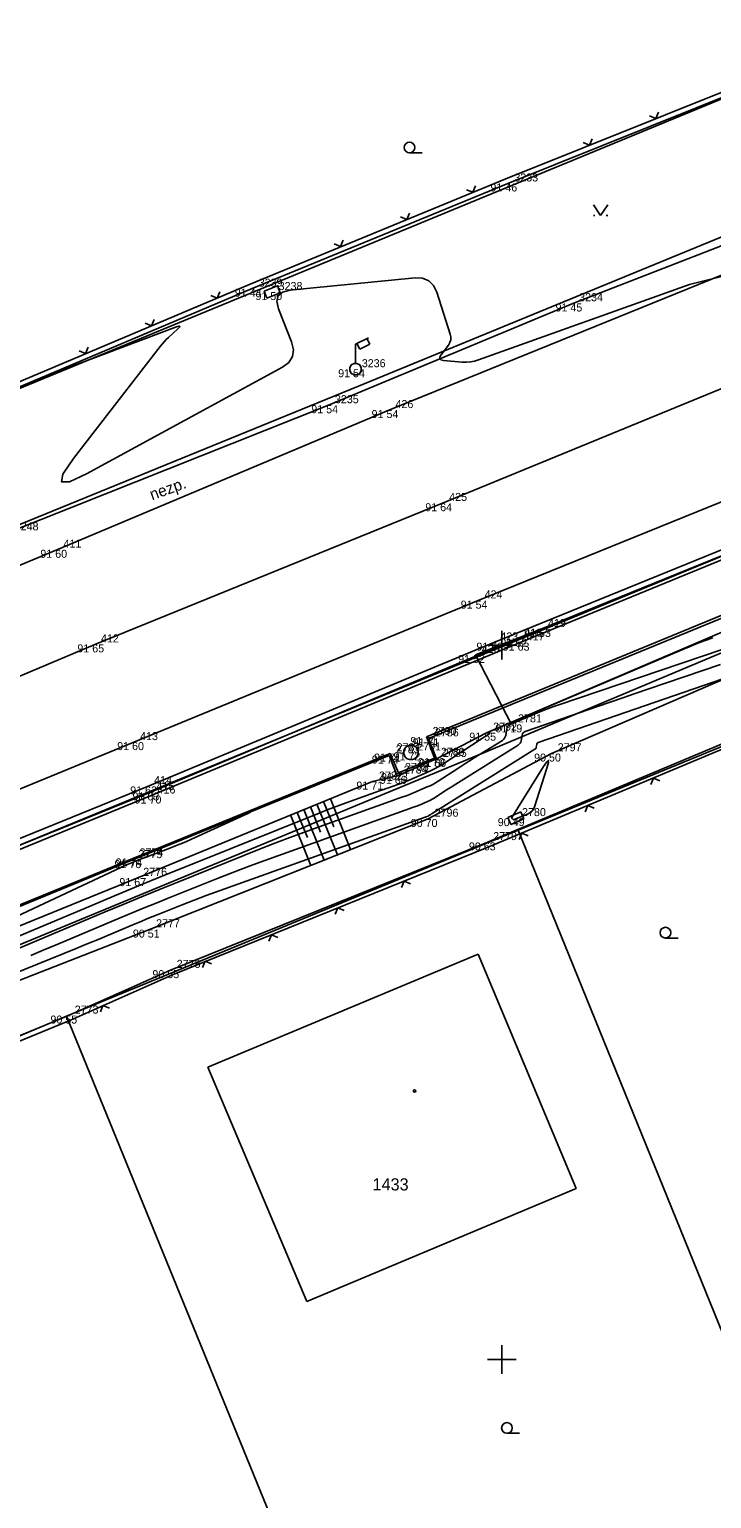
# Model space of a CAD drawing. Extents: x -711081 to -709338, y -1025122 to -1024092.
# Drawn here: x -710266.5 to -710242.7, y -1024754.9 to -1024703.4 of the extents above; entities that cross this region are included whole.
import ezdxf

# ---------------------------------------------------------------- set-up
doc = ezdxf.new("R2010")
doc.units = 0
for name, color, linetype in [('Ex_Major Contours', 7, 'Continuous'), ('Ex_Minor Contours', 7, 'Continuous'), ('Z_body', 7, 'Continuous'), ('Z_body_cisla', 7, 'Continuous'), ('Z_body_vysky_redukovane', 7, 'Continuous'), ('Z_chodnik', 7, 'Continuous'), ('Z_hektometricka_sit', 7, 'Continuous'), ('Z_hrany_paty', 7, 'Continuous'), ('Z_katastr_cisla_stavebni', 7, 'Continuous'), ('Z_katastr_hranice', 7, 'Continuous'), ('Z_katastr_znacky_budov', 7, 'Continuous'), ('Z_katastr_znacky_kultur', 7, 'Continuous'), ('Z_komunikace', 7, 'Continuous'), ('Z_komunikace_osa', 7, 'Continuous'), ('Z_obruba', 7, 'Continuous'), ('Z_pilire', 7, 'Continuous'), ('Z_ploty', 7, 'Continuous'), ('Z_ploty_znacky', 7, 'Continuous'), ('Z_popisy', 7, 'Continuous'), ('Z_rozhranni', 7, 'Continuous'), ('Z_site_kanalizace_znaky', 7, 'Continuous'), ('Z_site_vo_znaky', 7, 'Continuous'), ('Z_technicke_srafy', 7, 'Continuous'), ('Z_trubka_10', 7, 'Continuous'), ('Z_vdz12_plna', 7, 'Continuous'), ('Z_vdz25_plna', 7, 'Continuous'), ('Z_zlabek', 7, 'Continuous'), ('Z_znaky_kultur', 7, 'Continuous')]:
    doc.layers.add(name, color=color, linetype=linetype)

# ---------------------------------------------------------------- blocks, each defined once
blk = doc.blocks.new('POINT_DISPLAY')
blk.add_line((0, 0), (0, 0))
blk = doc.blocks.new('Z666')
for p, q in [((-0.25, 0.13), (-0.25, -0.13)), ((0.25, 0.13), (-0.25, 0.13)), ((0.25, -0.13), (0.25, 0.13)), ((-0.25, -0.13), (0.25, -0.13))]:
    blk.add_line(p, q)
blk = doc.blocks.new('Z212')
for p, q in [((-0.17, 0.17), (0, 0)), ((0, 0), (0.17, 0.17))]:
    blk.add_line(p, q)
blk = doc.blocks.new('Z620')
for p, q in [((-0.25, 0.05), (-0.23, 0.13)), ((-0.25, -0.05), (-0.25, 0.05)), ((-0.23, 0.13), (-0.17, 0.2)), ((-0.17, 0.2), (-0.05, 0.25)), ((-0.05, 0.25), (0.05, 0.25)), ((0.05, 0.25), (0.17, 0.2)), ((0.17, 0.2), (0.23, 0.13)), ((0.23, 0.13), (0.25, 0.05)), ((0.25, 0.05), (0.25, -0.05)), ((-0.2, -0.17), (-0.25, -0.05)), ((-0.13, -0.23), (-0.2, -0.17)), ((-0.05, -0.25), (-0.13, -0.23)), ((0.05, -0.25), (-0.05, -0.25)), ((0.13, -0.23), (0.05, -0.25)), ((0.2, -0.17), (0.13, -0.23)), ((0.25, -0.05), (0.2, -0.17))]:
    blk.add_line(p, q)
blk = doc.blocks.new('Z13')
for p, q in [((0, 0.88), (0.45, 1.1)), ((0.4, 1.07), (0.5, 0.88)), ((0, 0.2), (0, 0.88)), ((0.15, 0.7), (0.05, 0.9)), ((0.5, 0.88), (0.15, 0.7)), ((-0.2, 0.05), (-0.15, 0.15)), ((-0.2, -0.05), (-0.2, 0.05)), ((-0.15, 0.15), (-0.05, 0.2)), ((-0.05, 0.2), (0.05, 0.2)), ((0.05, 0.2), (0.15, 0.15)), ((0.15, 0.15), (0.2, 0.05)), ((0.2, 0.05), (0.2, -0.05)), ((-0.15, -0.15), (-0.2, -0.05)), ((-0.05, -0.2), (-0.15, -0.15)), ((0.05, -0.2), (-0.05, -0.2)), ((0.15, -0.15), (0.05, -0.2)), ((0.2, -0.05), (0.15, -0.15))]:
    blk.add_line(p, q)
blk = doc.blocks.new('Z314')
for p, q in [((-0.25, 0.17), (0, -0.2)), ((0, -0.2), (0.25, 0.17)), ((-0.25, -0.2), (-0.2, -0.2)), ((0.2, -0.2), (0.25, -0.2))]:
    blk.add_line(p, q)
blk = doc.blocks.new('Z304')
blk.add_line((0, -0.19), (0.44, -0.19))
blk.add_circle((0, 0), 0.188)

msp = doc.modelspace()

# ---------------------------------------------------------------- linework, layer by layer
at = {"layer": 'Ex_Major Contours'}
msp.add_lwpolyline([(-710242.341, -1024725.675), (-710244.889, -1024726.54), (-710245.328, -1024726.69), (-710245.767, -1024726.84), (-710246.206, -1024726.99), (-710246.644, -1024727.142), (-710249.181, -1024728.018), (-710249.223, -1024728.039), (-710249.255, -1024728.067), (-710249.278, -1024728.104), (-710249.291, -1024728.149), (-710249.324, -1024728.345), (-710249.337, -1024728.391), (-710249.358, -1024728.431), (-710249.387, -1024728.466), (-710249.425, -1024728.495), (-710251.697, -1024729.915), (-710251.777, -1024729.965), (-710251.856, -1024730.015), (-710251.935, -1024730.066), (-710252.014, -1024730.117), (-710252.388, -1024730.36), (-710252.438, -1024730.391), (-710252.489, -1024730.419), (-710252.541, -1024730.446), (-710252.594, -1024730.47), (-710252.859, -1024730.583), (-710252.888, -1024730.595), (-710252.918, -1024730.607), (-710252.948, -1024730.618), (-710252.978, -1024730.629), (-710253.099, -1024730.67), (-710253.129, -1024730.681), (-710253.159, -1024730.691), (-710253.189, -1024730.702), (-710253.219, -1024730.712), (-710258.289, -1024732.528), (-710258.716, -1024732.684), (-710259.142, -1024732.843), (-710259.566, -1024733.006), (-710259.989, -1024733.174), (-710261.676, -1024733.851), (-710262.098, -1024734.021), (-710262.519, -1024734.193), (-710262.939, -1024734.367), (-710263.358, -1024734.542), (-710265.546, -1024735.462), (-710266.05, -1024735.674), (-710266.489, -1024735.855)], dxfattribs=at)
at = {"layer": 'Ex_Minor Contours'}
for points in [[(-710242.164, -1024712.064), (-710243.424, -1024712.373), (-710250.811, -1024715.013), (-710250.95, -1024715.055), (-710251.092, -1024715.082), (-710251.235, -1024715.093), (-710251.381, -1024715.089), (-710252.042, -1024715.035), (-710252.129, -1024715.017), (-710252.173, -1024714.978), (-710252.173, -1024714.92), (-710252.129, -1024714.843), (-710251.868, -1024714.493), (-710251.815, -1024714.403), (-710251.787, -1024714.31), (-710251.784, -1024714.212), (-710251.805, -1024714.11), (-710252.276, -1024712.647), (-710252.391, -1024712.407), (-710252.556, -1024712.244), (-710252.771, -1024712.157), (-710253.037, -1024712.147), (-710257.418, -1024712.579), (-710257.676, -1024712.642), (-710257.828, -1024712.77), (-710257.873, -1024712.964), (-710257.813, -1024713.222), (-710257.359, -1024714.386), (-710257.294, -1024714.659), (-710257.326, -1024714.897), (-710257.455, -1024715.1), (-710257.68, -1024715.267), (-710264.537, -1024719.005), (-710265.133, -1024719.282), (-710265.409, -1024719.284), (-710265.363, -1024719.012), (-710264.995, -1024718.467), (-710261.961, -1024714.547), (-710261.892, -1024714.462), (-710261.82, -1024714.38), (-710261.745, -1024714.301), (-710261.666, -1024714.226), (-710261.343, -1024713.929), (-710261.285, -1024713.868), (-710261.273, -1024713.837), (-710261.307, -1024713.833), (-710261.387, -1024713.858), (-710266.333, -1024715.727)], [(-710270.336, -1024736.62), (-710264.407, -1024734.126), (-710263.56, -1024733.772), (-710262.711, -1024733.421), (-710261.861, -1024733.073), (-710261.009, -1024732.729), (-710256.331, -1024730.852), (-710256.113, -1024730.765), (-710255.893, -1024730.681), (-710255.673, -1024730.598), (-710255.452, -1024730.518), (-710254.285, -1024730.1), (-710254.205, -1024730.071), (-710254.124, -1024730.043), (-710254.044, -1024730.015), (-710253.963, -1024729.987), (-710253.641, -1024729.877), (-710253.561, -1024729.849), (-710253.481, -1024729.819), (-710253.402, -1024729.787), (-710253.323, -1024729.755), (-710252.618, -1024729.453), (-710252.475, -1024729.388), (-710252.336, -1024729.318), (-710252.201, -1024729.242), (-710252.068, -1024729.16), (-710250.707, -1024728.274), (-710250.679, -1024728.256), (-710250.65, -1024728.238), (-710250.622, -1024728.22), (-710250.593, -1024728.202), (-710250.438, -1024728.105), (-710250.431, -1024728.099), (-710250.425, -1024728.093), (-710250.421, -1024728.085), (-710250.419, -1024728.076), (-710250.412, -1024728.038), (-710250.41, -1024728.03), (-710250.406, -1024728.023), (-710250.4, -1024728.017), (-710250.392, -1024728.012), (-710243.639, -1024725.134), (-710243.386, -1024725.029), (-710243.131, -1024724.929), (-710242.874, -1024724.834), (-710242.616, -1024724.743)], [(-710267.651, -1024735.919), (-710263.883, -1024734.334), (-710263.249, -1024734.069), (-710262.615, -1024733.807), (-710261.979, -1024733.547), (-710261.343, -1024733.29), (-710258.476, -1024732.139), (-710257.997, -1024731.95), (-710257.517, -1024731.765), (-710257.034, -1024731.584), (-710256.55, -1024731.408), (-710253.752, -1024730.406), (-710253.697, -1024730.386), (-710253.642, -1024730.367), (-710253.586, -1024730.348), (-710253.531, -1024730.329), (-710253.31, -1024730.253), (-710253.254, -1024730.233), (-710253.2, -1024730.213), (-710253.145, -1024730.191), (-710253.091, -1024730.169), (-710252.606, -1024729.961), (-710252.508, -1024729.917), (-710252.412, -1024729.869), (-710252.319, -1024729.816), (-710252.228, -1024729.76), (-710251.542, -1024729.314), (-710251.398, -1024729.22), (-710251.253, -1024729.127), (-710251.107, -1024729.035), (-710250.962, -1024728.943), (-710249.978, -1024728.329), (-710249.935, -1024728.296), (-710249.901, -1024728.256), (-710249.877, -1024728.209), (-710249.862, -1024728.156), (-710249.824, -1024727.931), (-710249.809, -1024727.879), (-710249.784, -1024727.835), (-710249.747, -1024727.8), (-710249.7, -1024727.774), (-710248.749, -1024727.368), (-710248.572, -1024727.295), (-710248.394, -1024727.225), (-710248.215, -1024727.158), (-710248.035, -1024727.095), (-710242.285, -1024725.144)], [(-710272.6, -1024738.728), (-710264.896, -1024735.61), (-710264.648, -1024735.509), (-710264.4, -1024735.407), (-710264.152, -1024735.304), (-710263.905, -1024735.201), (-710262.834, -1024734.75), (-710262.628, -1024734.664), (-710262.422, -1024734.579), (-710262.216, -1024734.495), (-710262.01, -1024734.412), (-710261.183, -1024734.08), (-710260.976, -1024733.998), (-710260.769, -1024733.918), (-710260.56, -1024733.84), (-710260.351, -1024733.764), (-710252.687, -1024731.019), (-710252.666, -1024731.012), (-710252.646, -1024731.005), (-710252.636, -1024731.001), (-710252.626, -1024730.997), (-710252.582, -1024730.978), (-710252.573, -1024730.974), (-710252.565, -1024730.97), (-710252.556, -1024730.965), (-710252.548, -1024730.96), (-710252.486, -1024730.919), (-710252.473, -1024730.911), (-710252.459, -1024730.902), (-710252.446, -1024730.894), (-710252.433, -1024730.886), (-710248.843, -1024728.642), (-710248.824, -1024728.628), (-710248.809, -1024728.611), (-710248.798, -1024728.59), (-710248.792, -1024728.567), (-710248.776, -1024728.469), (-710248.769, -1024728.447), (-710248.758, -1024728.429), (-710248.741, -1024728.414), (-710248.72, -1024728.404), (-710242.261, -1024726.171)], [(-710266.815, -1024734.065), (-710264.05, -1024732.944), (-710263.49, -1024732.717), (-710262.93, -1024732.491), (-710262.369, -1024732.265), (-710261.809, -1024732.04), (-710259.164, -1024730.978), (-710258.893, -1024730.872), (-710258.801, -1024730.842), (-710258.887, -1024730.888), (-710259.15, -1024731.01), (-710260.861, -1024731.786), (-710261.064, -1024731.876), (-710261.269, -1024731.963), (-710261.475, -1024732.046), (-710261.682, -1024732.125), (-710262.515, -1024732.435), (-710262.722, -1024732.515), (-710262.928, -1024732.598), (-710263.131, -1024732.686), (-710263.333, -1024732.779), (-710271.6, -1024736.654)]]:
    msp.add_lwpolyline(points, dxfattribs=at)
msp.add_lwpolyline([(-710249.002, -1024730.855), (-710248.939, -1024730.8), (-710248.89, -1024730.732), (-710248.855, -1024730.652), (-710248.423, -1024729.299), (-710248.369, -1024729.105), (-710248.371, -1024729.031), (-710248.428, -1024729.078), (-710248.541, -1024729.245), (-710249.644, -1024731.031), (-710249.648, -1024731.041), (-710249.648, -1024731.05), (-710249.645, -1024731.059), (-710249.638, -1024731.066), (-710249.601, -1024731.096), (-710249.591, -1024731.102), (-710249.581, -1024731.105), (-710249.571, -1024731.105), (-710249.56, -1024731.101), (-710249.079, -1024730.897)], close=True, dxfattribs=at)
at = {"layer": 'Z_chodnik'}
for p, q in [((-710252.64, -1024728.21), (-710241.2, -1024723.49)), ((-710252.35, -1024728.95), (-710252.64, -1024728.21)), ((-710262.91, -1024732.46), (-710253.91, -1024728.79)), ((-710253.91, -1024728.79), (-710253.62, -1024729.47)), ((-710253.62, -1024729.47), (-710252.35, -1024728.95)), ((-710273.31, -1024736.72), (-710262.91, -1024732.46))]:
    msp.add_line(p, q, dxfattribs=at)
at = {"layer": 'Z_hektometricka_sit'}
for p, q in [((-710250, -1024724.5), (-710250, -1024725.5)), ((-710250.5, -1024725), (-710249.5, -1024725)), ((-710250, -1024749.5), (-710250, -1024750.5)), ((-710250.5, -1024750), (-710249.5, -1024750))]:
    msp.add_line(p, q, dxfattribs=at)
at = {"layer": 'Z_hrany_paty'}
for p, q in [((-710250.53, -1024728.06), (-710241.03, -1024724)), ((-710248.26, -1024728.79), (-710241.26, -1024725.76)), ((-710252.28, -1024728.98), (-710250.53, -1024728.06)), ((-710252.58, -1024731.08), (-710248.26, -1024728.79)), ((-710254.53, -1024729.77), (-710253.66, -1024729.57)), ((-710262.78, -1024733.15), (-710254.53, -1024729.77)), ((-710262.33, -1024734.95), (-710252.58, -1024731.08)), ((-710273.02, -1024737.32), (-710262.78, -1024733.15)), ((-710272.9, -1024739.07), (-710262.33, -1024734.95))]:
    msp.add_line(p, q, dxfattribs=at)
at = {"layer": 'Z_katastr_hranice'}
for p, q in [((-710154.63, -1024688.37), (-710250.66, -1024728.78)), ((-710237.57, -1024703.93), (-710272.7, -1024718.41)), ((-710235.86, -1024708.06), (-710255.02, -1024715.93)), ((-710255.02, -1024715.93), (-710277.4, -1024725.07)), ((-710287.83, -1024740.6), (-710240.27, -1024721.05)), ((-710233.84, -1024725.07), (-710249.43, -1024731.47)), ((-710250.66, -1024728.78), (-710284.87, -1024742.9)), ((-710249.43, -1024731.47), (-710265.24, -1024737.98)), ((-710234.43, -1024768.38), (-710249.43, -1024731.47)), ((-710260.29, -1024739.77), (-710250.83, -1024735.81)), ((-710250.83, -1024735.81), (-710247.39, -1024744.01)), ((-710265.24, -1024737.98), (-710280.93, -1024744.56)), ((-710250.17, -1024774.89), (-710265.24, -1024737.98)), ((-710256.82, -1024747.97), (-710260.29, -1024739.77)), ((-710247.39, -1024744.01), (-710256.82, -1024747.97))]:
    msp.add_line(p, q, dxfattribs=at)
at = {"layer": 'Z_katastr_znacky_budov'}
msp.add_circle((-710253.052, -1024740.6), 0.0437, dxfattribs=at)
at = {"layer": 'Z_katastr_znacky_kultur'}
msp.add_line((-710249.818, -1024752.58), (-710249.381, -1024752.58), dxfattribs=at)
msp.add_circle((-710249.818, -1024752.392), 0.187, dxfattribs=at)
at = {"layer": 'Z_komunikace'}
for p, q in [((-710253.95, -1024716.77), (-710240.87, -1024711.46)), ((-710265.57, -1024721.66), (-710253.95, -1024716.77)), ((-710249.44, -1024724.77), (-710237.62, -1024719.97)), ((-710276.13, -1024726.07), (-710265.57, -1024721.66)), ((-710262.32, -1024730.15), (-710249.44, -1024724.77)), ((-710275.11, -1024735.34), (-710262.32, -1024730.15))]:
    msp.add_line(p, q, dxfattribs=at)
at = {"layer": 'Z_komunikace_osa'}
for p, q in [((-710252.07, -1024720.03), (-710239.55, -1024714.88)), ((-710264.25, -1024724.97), (-710252.07, -1024720.03)), ((-710277.04, -1024730.38), (-710264.25, -1024724.97))]:
    msp.add_line(p, q, dxfattribs=at)
at = {"layer": 'Z_obruba'}
for p, q in [((-710249.36, -1024724.91), (-710237.59, -1024720.07)), ((-710252.56, -1024728.26), (-710241.19, -1024723.59)), ((-710262.27, -1024730.26), (-710249.36, -1024724.91)), ((-710252.28, -1024728.98), (-710252.56, -1024728.26)), ((-710262.95, -1024732.52), (-710253.94, -1024728.86)), ((-710253.94, -1024728.86), (-710253.66, -1024729.57)), ((-710253.66, -1024729.57), (-710252.28, -1024728.98)), ((-710275.08, -1024735.49), (-710262.27, -1024730.26)), ((-710273.48, -1024736.85), (-710262.95, -1024732.52))]:
    msp.add_line(p, q, dxfattribs=at)
at = {"layer": 'Z_ploty'}
for p, q in [((-710238.81, -1024704.25), (-710249.86, -1024708.68)), ((-710238.74, -1024704.41), (-710249.79, -1024708.84)), ((-710249.86, -1024708.68), (-710258.81, -1024712.36)), ((-710249.79, -1024708.84), (-710258.74, -1024712.52)), ((-710258.74, -1024712.52), (-710272.66, -1024718.4)), ((-710258.81, -1024712.36), (-710272.54, -1024718.16)), ((-710250.52, -1024731.9), (-710239.92, -1024727.46)), ((-710250.45, -1024732.06), (-710239.85, -1024727.62)), ((-710261.6, -1024736.37), (-710250.52, -1024731.9)), ((-710261.53, -1024736.53), (-710250.45, -1024732.06)), ((-710265.17, -1024737.96), (-710261.6, -1024736.37)), ((-710265.1, -1024738.12), (-710261.53, -1024736.53)), ((-710272.07, -1024740.81), (-710265.17, -1024737.96)), ((-710272, -1024740.97), (-710265.1, -1024738.12))]:
    msp.add_line(p, q, dxfattribs=at)
at = {"layer": 'Z_rozhranni'}
for p, q in [((-710231.66, -1024706.88), (-710247.51, -1024713.04)), ((-710247.51, -1024713.04), (-710256.06, -1024716.6)), ((-710256.06, -1024716.6), (-710267.27, -1024721.05))]:
    msp.add_line(p, q, dxfattribs=at)
at = {"layer": 'Z_technicke_srafy'}
for p, q in [((-710256.7, -1024730.66), (-710256.34, -1024731.54)), ((-710256.47, -1024730.56), (-710255.75, -1024732.34)), ((-710256.24, -1024730.47), (-710255.88, -1024731.36)), ((-710256, -1024730.37), (-710255.29, -1024732.15)), ((-710257.39, -1024730.94), (-710256.68, -1024732.71)), ((-710257.16, -1024730.85), (-710256.8, -1024731.73)), ((-710256.93, -1024730.75), (-710256.22, -1024732.52))]:
    msp.add_line(p, q, dxfattribs=at)
at = {"layer": 'Z_trubka_10'}
msp.add_line((-710249.66, -1024727.77), (-710250.92, -1024725.34), dxfattribs=at)
at = {"layer": 'Z_vdz12_plna'}
for p, q in [((-710250.28, -1024724.91), (-710237.66, -1024719.77)), ((-710262.4, -1024729.94), (-710250.28, -1024724.91)), ((-710275.31, -1024735.19), (-710262.4, -1024729.94))]:
    msp.add_line(p, q, dxfattribs=at)
at = {"layer": 'Z_vdz25_plna'}
for p, q in [((-710250.83, -1024723.44), (-710238.31, -1024718.35)), ((-710262.88, -1024728.39), (-710250.83, -1024723.44)), ((-710275.8, -1024733.71), (-710262.88, -1024728.39))]:
    msp.add_line(p, q, dxfattribs=at)
at = {"layer": 'Z_zlabek'}
msp.add_line((-710248.61, -1024724.43), (-710250.92, -1024725.34), dxfattribs=at)

# ---------------------------------------------------------------- block references
at = {"layer": 'Z_body'}
for p in [(-710249.79, -1024708.84), (-710258.74, -1024712.52), (-710258.04, -1024712.64), (-710247.51, -1024713.04), (-710255.12, -1024715.34), (-710256.06, -1024716.6), (-710253.95, -1024716.77), (-710252.07, -1024720.03), (-710265.57, -1024721.66), (-710250.83, -1024723.44), (-710248.61, -1024724.43), (-710264.25, -1024724.97), (-710250.28, -1024724.91), (-710249.44, -1024724.77), (-710249.36, -1024724.91), (-710250.92, -1024725.34), (-710250.53, -1024728.06), (-710249.66, -1024727.77), (-710262.88, -1024728.39), (-710252.64, -1024728.21), (-710252.56, -1024728.26), (-710253.94, -1024728.86), (-710253.91, -1024728.79), (-710253.18, -1024728.75), (-710252.35, -1024728.95), (-710252.28, -1024728.98), (-710248.26, -1024728.79), (-710253.66, -1024729.57), (-710253.62, -1024729.47), (-710262.4, -1024729.94), (-710262.32, -1024730.15), (-710254.53, -1024729.77), (-710262.27, -1024730.26), (-710252.58, -1024731.08), (-710249.51, -1024731.05), (-710250.52, -1024731.9), (-710262.95, -1024732.52), (-710262.91, -1024732.46), (-710262.78, -1024733.15), (-710262.33, -1024734.95), (-710261.6, -1024736.37), (-710265.17, -1024737.96)]:
    msp.add_blockref('POINT_DISPLAY', p, dxfattribs=at)
at = {"layer": 'Z_pilire'}
for p, rotation in [((-710258.04, -1024712.64), 21.6), ((-710249.51, -1024731.05), 23.399999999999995)]:
    msp.add_blockref('Z666', p, dxfattribs=dict(at, rotation=rotation))
at = {"layer": 'Z_ploty_znacky'}
for p, rotation in [((-710244.61, -1024706.57), 21.8), ((-710246.93, -1024707.5), 21.8), ((-710251.01, -1024709.15), 22.4), ((-710253.32, -1024710.1), 22.4), ((-710255.64, -1024711.05), 22.4), ((-710259.96, -1024712.85), 22.9), ((-710262.26, -1024713.82), 22.9), ((-710264.57, -1024714.79), 22.9), ((-710244.69, -1024729.65), -157.30000000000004), ((-710246.99, -1024730.61), -157.30000000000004), ((-710249.3, -1024731.58), -157.30000000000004), ((-710253.42, -1024733.26), -158.00000000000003), ((-710255.74, -1024734.19), -158.00000000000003), ((-710258.06, -1024735.13), -158.00000000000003), ((-710260.38, -1024736.06), -158.00000000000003), ((-710263.96, -1024737.61), -156.00000000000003)]:
    msp.add_blockref('Z212', p, dxfattribs=dict(at, rotation=rotation))
at = {"layer": 'Z_site_kanalizace_znaky'}
msp.add_blockref('Z620', (-710253.18, -1024728.75), dxfattribs=at)
at = {"layer": 'Z_site_vo_znaky'}
msp.add_blockref('Z13', (-710255.12, -1024715.34), dxfattribs=at)
at = {"layer": 'Z_znaky_kultur'}
for name, p in [('Z304', (-710253.23, -1024707.58)), ('Z314', (-710246.54, -1024709.76)), ('Z304', (-710244.27, -1024735.06))]:
    msp.add_blockref(name, p, dxfattribs=at)

# ---------------------------------------------------------------- texts
at = {"layer": 'Z_body_cisla'}
for s, p in [('3233', (-710249.56, -1024708.77)), ('3239', (-710258.51, -1024712.45)), ('3238', (-710257.81, -1024712.57)), ('3234', (-710247.29, -1024712.96)), ('3236', (-710254.9, -1024715.27)), ('3235', (-710255.84, -1024716.53)), ('426', (-710253.72, -1024716.7)), ('425', (-710251.84, -1024719.95)), ('3248', (-710267.05, -1024720.98)), ('411', (-710265.34, -1024721.58)), ('424', (-710250.6, -1024723.36)), ('423', (-710250.05, -1024724.83)), ('418', (-710249.21, -1024724.7)), ('417', (-710249.13, -1024724.83)), ('419', (-710248.38, -1024724.36)), ('412', (-710264.03, -1024724.9)), ('420', (-710250.7, -1024725.27)), ('2781', (-710249.43, -1024727.7)), ('413', (-710262.66, -1024728.32)), ('2790', (-710252.42, -1024728.14)), ('2786', (-710252.34, -1024728.19)), ('2792', (-710250.3, -1024727.99)), ('2783', (-710253.71, -1024728.78)), ('2787', (-710253.68, -1024728.71)), ('2791', (-710252.96, -1024728.68)), ('2789', (-710252.13, -1024728.87)), ('2785', (-710252.06, -1024728.91)), ('2797', (-710248.04, -1024728.71)), ('2788', (-710253.39, -1024729.4)), ('414', (-710262.17, -1024729.86)), ('2782', (-710254.3, -1024729.7)), ('2784', (-710253.43, -1024729.49)), ('415', (-710262.09, -1024730.07)), ('416', (-710262.05, -1024730.19)), ('2796', (-710252.35, -1024731)), ('2780', (-710249.29, -1024730.98)), ('2779', (-710250.3, -1024731.82)), ('2775', (-710262.72, -1024732.45)), ('2774', (-710262.68, -1024732.39)), ('2776', (-710262.55, -1024733.07)), ('2777', (-710262.1, -1024734.87)), ('2778', (-710261.38, -1024736.29)), ('2773', (-710264.95, -1024737.89))]:
    msp.add_text(s, height=0.28, dxfattribs=at).set_placement(p)
at = {"layer": 'Z_body_vysky_redukovane'}
for s, p in [('91 46', (-710250.397, -1024709.12)), ('91 44', (-710259.347, -1024712.8)), ('91 50', (-710258.623, -1024712.92)), ('91 45', (-710248.117, -1024713.32)), ('91 54', (-710255.727, -1024715.62)), ('91 54', (-710256.667, -1024716.88)), ('91 54', (-710254.557, -1024717.05)), ('91 64', (-710252.677, -1024720.31)), ('91 60', (-710266.153, -1024721.94)), ('91 54', (-710251.437, -1024723.72)), ('91 53', (-710249.217, -1024724.71)), ('91 65', (-710264.857, -1024725.25)), ('91 52', (-710250.887, -1024725.19)), ('91 52', (-710250.047, -1024725.05)), ('91 63', (-710249.967, -1024725.19)), ('91 52', (-710251.527, -1024725.62)), ('91 55', (-710251.137, -1024728.34)), ('91 19', (-710250.22, -1024728.05)), ('91 60', (-710263.463, -1024728.67)), ('91 71', (-710253.2, -1024728.49)), ('91 71', (-710253.12, -1024728.54)), ('91 74', (-710254.547, -1024729.14)), ('91 71', (-710254.47, -1024729.07)), ('91 72', (-710253.787, -1024729.03)), ('91 70', (-710252.933, -1024729.23)), ('91 66', (-710252.887, -1024729.26)), ('90 50', (-710248.867, -1024729.07)), ('91 66', (-710254.267, -1024729.85)), ('91 73', (-710254.227, -1024729.75)), ('91 62', (-710263.007, -1024730.22)), ('91 63', (-710262.927, -1024730.43)), ('91 71', (-710255.09, -1024730.05)), ('91 70', (-710262.853, -1024730.54)), ('90 70', (-710253.187, -1024731.36)), ('90 49', (-710250.14, -1024731.33)), ('90 63', (-710251.15, -1024732.18)), ('91 76', (-710263.557, -1024732.8)), ('91 74', (-710263.517, -1024732.74)), ('91 67', (-710263.387, -1024733.43)), ('90 51', (-710262.913, -1024735.23)), ('90 55', (-710262.23, -1024736.65)), ('90 55', (-710265.8, -1024738.24))]:
    msp.add_text(s, height=0.28, dxfattribs=at).set_placement(p)
at = {"layer": 'Z_katastr_cisla_stavebni'}
msp.add_text('1433', height=0.425, dxfattribs=at).set_placement((-710254.525, -1024744.08))
at = {"layer": 'Z_popisy'}
msp.add_text('nezp.', height=0.4, rotation=19.8, dxfattribs=at).set_placement((-710262.24, -1024719.93))

doc.saveas('drawing.dxf')
